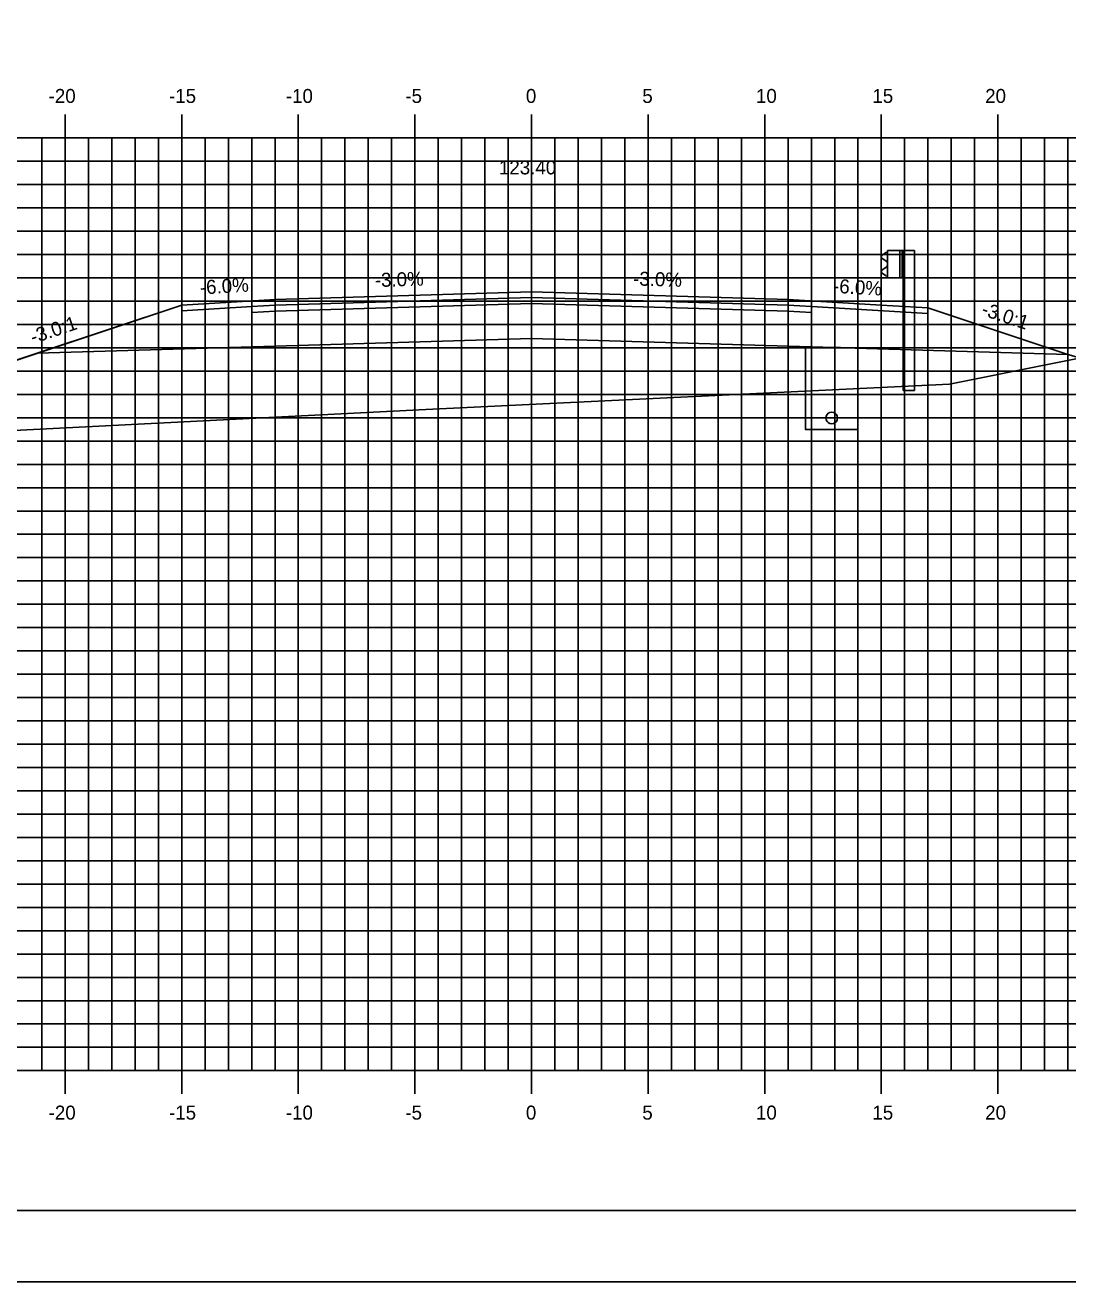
# Model space of a CAD drawing. Extents: x 850598 to 870284, y 366541 to 366651.
# Drawn here: x 854177.3 to 854222, y 366541.2 to 366595.1 of the extents above; entities that cross this region are included whole.
import ezdxf

# ---------------------------------------------------------------- set-up
doc = ezdxf.new("R2010")
doc.units = 0
for name, color, linetype in [('ANNOTATION', 7, 'Continuous'), ('BORDER', 7, 'Continuous'), ('D_Drainage_Underdrain', 7, 'Continuous'), ('D_Drainage_Underdrain_06in', 7, 'Continuous'), ('D_Guardrail_Beam_Rt', 7, 'Continuous'), ('D_Roadway_Centerline', 7, 'Continuous'), ('D_Roadway_Centerline_Text', 7, 'Continuous'), ('D_Roadway_Edge_Shoulder', 7, 'Continuous'), ('D_Roadway_Edge_TW', 7, 'Continuous'), ('D_Roadway_Pavement', 7, 'Continuous'), ('D_Roadway_SlopeLines', 7, 'Continuous'), ('D_Roadway_SubGrade', 7, 'Continuous'), ('H_V ANNOTATION', 7, 'Continuous'), ('MAJOR', 7, 'Continuous'), ('MINOR', 7, 'Continuous'), ('PLOT BOUNDARY', 7, 'Continuous'), ('S_Roadway_Centerline', 7, 'Continuous')]:
    doc.layers.add(name, color=color, linetype=linetype)

msp = doc.modelspace()

# ---------------------------------------------------------------- linework, layer by layer
at = {"layer": 'BORDER'}
msp.add_line((854154.002, 366544.225), (854314.002, 366544.225), dxfattribs=at)
at = {"layer": 'D_Drainage_Underdrain'}
msp.add_lwpolyline([(854213.002, 366581.217), (854213.002, 366577.717), (854210.752, 366577.717), (854210.752, 366581.262)], close=True, dxfattribs=at)
at = {"layer": 'D_Drainage_Underdrain_06in'}
msp.add_lwpolyline([(854211.877, 366578.467), (854211.799, 366578.455), (854211.73, 366578.419), (854211.674, 366578.364), (854211.639, 366578.294), (854211.627, 366578.217), (854211.639, 366578.14), (854211.674, 366578.07), (854211.73, 366578.015), (854211.799, 366577.979), (854211.877, 366577.967), (854211.954, 366577.979), (854212.024, 366578.015), (854212.079, 366578.07), (854212.114, 366578.14), (854212.127, 366578.217), (854212.114, 366578.294), (854212.079, 366578.364), (854212.024, 366578.419), (854211.954, 366578.455)], close=True, dxfattribs=at)
at = {"layer": 'D_Guardrail_Beam_Rt'}
for p, q in [((854214.182, 366585.298), (854214.039, 366585.198)), ((854214.272, 366585.318), (854214.199, 366585.305)), ((854214.272, 366585.393), (854214.96, 366585.393)), ((854214.272, 366584.226), (854214.272, 366585.393)), ((854214.793, 366585.393), (854214.793, 366584.226)), ((854214.897, 366585.393), (854214.897, 366584.226)), ((854214.96, 366585.393), (854215.431, 366585.393)), ((854214.96, 366585.393), (854214.96, 366584.226)), ((854215.431, 366585.393), (854215.431, 366579.393)), ((854214.039, 366585.055), (854214.234, 366584.919)), ((854214.234, 366584.699), (854214.039, 366584.563)), ((854214.268, 366584.855), (854214.268, 366584.764)), ((854214.039, 366584.42), (854214.182, 366584.32)), ((854214.199, 366584.313), (854214.272, 366584.3)), ((854214.96, 366584.226), (854214.272, 366584.226)), ((854214.939, 366579.393), (854214.939, 366584.226)), ((854214.939, 366579.393), (854215.431, 366579.393))]:
    msp.add_line(p, q, dxfattribs=at)
for centre, major_axis, start_param, end_param in [((854214.089, 366585.127), (-0.0877, 0), 5.323254, 7.243116), ((854214.206, 366585.264), (-0.0417, 0), 4.886922, 5.323254), ((854214.089, 366584.492), (-0.0877, 0), 5.323254, 7.243116), ((854214.189, 366584.855), (0.0789, 0), 0, 0.959931), ((854214.189, 366584.764), (0.0789, 0), 5.323254, 6.283185), ((854214.206, 366584.354), (-0.0417, 0), 0.959931, 1.396263)]:
    msp.add_ellipse(centre, major_axis=major_axis, ratio=0.995501, start_param=start_param, end_param=end_param, dxfattribs=at)
at = {"layer": 'D_Roadway_Centerline'}
msp.add_lwpolyline([(854167.171, 366577.449), (854174.002, 366579.726), (854177.804, 366580.993), (854184.002, 366583.059), (854188.002, 366583.299), (854199.002, 366583.629), (854210.002, 366583.299), (854214.002, 366583.059), (854216.002, 366582.939), (854222.002, 366580.939), (854267.248, 366568.225), (854278.739, 366564.996), (854288.601, 366562.225), (854292.601, 366562.225)], dxfattribs=at)
at = {"layer": 'D_Roadway_Edge_Shoulder'}
for points in [[(854188.002, 366583.299), (854184.002, 366583.059), (854184.002, 366582.809), (854187.002, 366582.989), (854188.002, 366583.049)], [(854210.002, 366583.299), (854214.002, 366583.059), (854214.002, 366583.059), (854216.002, 366582.939), (854216.002, 366582.689), (854211.002, 366582.989), (854210.002, 366583.049)]]:
    msp.add_lwpolyline(points, close=True, dxfattribs=at)
at = {"layer": 'D_Roadway_Edge_TW'}
msp.add_lwpolyline([(854188.002, 366583.049), (854188.002, 366583.299), (854199.002, 366583.629), (854210.002, 366583.299), (854210.002, 366583.049), (854199.002, 366583.379)], close=True, dxfattribs=at)
at = {"layer": 'D_Roadway_Pavement'}
for points in [[(854188.002, 366583.049), (854187.002, 366582.989), (854187.002, 366582.739), (854188.002, 366582.799)], [(854188.002, 366582.799), (854188.002, 366583.049), (854199.002, 366583.379), (854210.002, 366583.049), (854210.002, 366582.799), (854199.002, 366583.129)], [(854210.002, 366583.049), (854211.002, 366582.989), (854211.002, 366582.739), (854210.002, 366582.799)]]:
    msp.add_lwpolyline(points, close=True, dxfattribs=at)
at = {"layer": 'D_Roadway_SlopeLines'}
msp.add_lwpolyline([(854188.002, 366583.299), (854184.002, 366583.059), (854174.002, 366579.726)], dxfattribs=at)
at = {"layer": 'D_Roadway_SubGrade'}
for points in [[(854188.002, 366582.799), (854187.002, 366582.739), (854187.002, 366582.989), (854184.002, 366582.809), (854184.002, 366583.059), (854177.804, 366580.993), (854188.002, 366581.299)], [(854188.002, 366581.299), (854188.002, 366582.799), (854199.002, 366583.129), (854210.002, 366582.799), (854210.002, 366581.299), (854199.002, 366581.629)], [(854210.002, 366582.799), (854211.002, 366582.739), (854211.002, 366582.989), (854216.002, 366582.689), (854216.002, 366582.939), (854222.002, 366580.939), (854210.002, 366581.299)]]:
    msp.add_lwpolyline(points, close=True, dxfattribs=at)
at = {"layer": 'MAJOR'}
for p, q in [((854179.002, 366591.227), (854179.002, 366590.225)), ((854179.002, 366591.227), (854179.002, 366590.225)), ((854184.002, 366591.227), (854184.002, 366590.225)), ((854184.002, 366591.227), (854184.002, 366590.225)), ((854189.002, 366591.227), (854189.002, 366590.225)), ((854189.002, 366591.227), (854189.002, 366590.225)), ((854194.002, 366591.227), (854194.002, 366590.225)), ((854194.002, 366591.227), (854194.002, 366590.225)), ((854199.002, 366591.227), (854199.002, 366590.225)), ((854199.002, 366591.227), (854199.002, 366590.225)), ((854204.002, 366591.227), (854204.002, 366590.225)), ((854204.002, 366591.227), (854204.002, 366590.225)), ((854209.002, 366591.227), (854209.002, 366590.225)), ((854209.002, 366591.227), (854209.002, 366590.225)), ((854214.002, 366591.227), (854214.002, 366590.225)), ((854214.002, 366591.227), (854214.002, 366590.225)), ((854219.002, 366591.227), (854219.002, 366590.225)), ((854219.002, 366591.227), (854219.002, 366590.225)), ((854159.002, 366590.225), (854299.002, 366590.225)), ((854159.002, 366590.225), (854299.002, 366590.225)), ((854159.002, 366590.225), (854299.002, 366590.225)), ((854159.002, 366590.225), (854299.002, 366590.225)), ((854179.002, 366550.225), (854179.002, 366590.225)), ((854179.002, 366550.225), (854179.002, 366590.225)), ((854184.002, 366550.225), (854184.002, 366590.225)), ((854184.002, 366550.225), (854184.002, 366590.225)), ((854189.002, 366550.225), (854189.002, 366590.225)), ((854189.002, 366550.225), (854189.002, 366590.225)), ((854194.002, 366550.225), (854194.002, 366590.225)), ((854194.002, 366550.225), (854194.002, 366590.225)), ((854199.002, 366550.225), (854199.002, 366590.225)), ((854199.002, 366550.225), (854199.002, 366590.225)), ((854204.002, 366550.225), (854204.002, 366590.225)), ((854204.002, 366550.225), (854204.002, 366590.225)), ((854209.002, 366550.225), (854209.002, 366590.225)), ((854209.002, 366550.225), (854209.002, 366590.225)), ((854214.002, 366550.225), (854214.002, 366590.225)), ((854214.002, 366550.225), (854214.002, 366590.225)), ((854219.002, 366550.225), (854219.002, 366590.225)), ((854219.002, 366550.225), (854219.002, 366590.225)), ((854159.002, 366585.225), (854299.002, 366585.225)), ((854159.002, 366585.225), (854299.002, 366585.225)), ((854159.002, 366580.225), (854299.002, 366580.225)), ((854159.002, 366580.225), (854299.002, 366580.225)), ((854159.002, 366575.225), (854299.002, 366575.225)), ((854159.002, 366575.225), (854299.002, 366575.225)), ((854159.002, 366570.225), (854299.002, 366570.225)), ((854159.002, 366570.225), (854299.002, 366570.225)), ((854159.002, 366565.225), (854299.002, 366565.225)), ((854159.002, 366565.225), (854299.002, 366565.225)), ((854159.002, 366560.225), (854299.002, 366560.225)), ((854159.002, 366560.225), (854299.002, 366560.225)), ((854159.002, 366555.225), (854299.002, 366555.225)), ((854159.002, 366555.225), (854299.002, 366555.225)), ((854159.002, 366550.225), (854299.002, 366550.225)), ((854159.002, 366550.225), (854299.002, 366550.225)), ((854159.002, 366550.225), (854299.002, 366550.225)), ((854159.002, 366550.225), (854299.002, 366550.225)), ((854179.002, 366549.223), (854179.002, 366550.225)), ((854179.002, 366549.223), (854179.002, 366550.225)), ((854184.002, 366549.223), (854184.002, 366550.225)), ((854184.002, 366549.223), (854184.002, 366550.225)), ((854189.002, 366549.223), (854189.002, 366550.225)), ((854189.002, 366549.223), (854189.002, 366550.225)), ((854194.002, 366549.223), (854194.002, 366550.225)), ((854194.002, 366549.223), (854194.002, 366550.225)), ((854199.002, 366549.223), (854199.002, 366550.225)), ((854199.002, 366549.223), (854199.002, 366550.225)), ((854204.002, 366549.223), (854204.002, 366550.225)), ((854204.002, 366549.223), (854204.002, 366550.225)), ((854209.002, 366549.223), (854209.002, 366550.225)), ((854209.002, 366549.223), (854209.002, 366550.225)), ((854214.002, 366549.223), (854214.002, 366550.225)), ((854214.002, 366549.223), (854214.002, 366550.225)), ((854219.002, 366549.223), (854219.002, 366550.225)), ((854219.002, 366549.223), (854219.002, 366550.225))]:
    msp.add_line(p, q, dxfattribs=at)
at = {"layer": 'MINOR'}
for p, q in [((854178.002, 366550.225), (854178.002, 366590.225)), ((854178.002, 366550.225), (854178.002, 366590.225)), ((854180.002, 366550.225), (854180.002, 366590.225)), ((854180.002, 366550.225), (854180.002, 366590.225)), ((854181.002, 366550.225), (854181.002, 366590.225)), ((854181.002, 366550.225), (854181.002, 366590.225)), ((854182.002, 366550.225), (854182.002, 366590.225)), ((854182.002, 366550.225), (854182.002, 366590.225)), ((854183.002, 366550.225), (854183.002, 366590.225)), ((854183.002, 366550.225), (854183.002, 366590.225)), ((854185.002, 366550.225), (854185.002, 366590.225)), ((854185.002, 366550.225), (854185.002, 366590.225)), ((854186.002, 366550.225), (854186.002, 366590.225)), ((854186.002, 366550.225), (854186.002, 366590.225)), ((854187.002, 366550.225), (854187.002, 366590.225)), ((854187.002, 366550.225), (854187.002, 366590.225)), ((854188.002, 366550.225), (854188.002, 366590.225)), ((854188.002, 366550.225), (854188.002, 366590.225)), ((854190.002, 366550.225), (854190.002, 366590.225)), ((854190.002, 366550.225), (854190.002, 366590.225)), ((854191.002, 366550.225), (854191.002, 366590.225)), ((854191.002, 366550.225), (854191.002, 366590.225)), ((854192.002, 366550.225), (854192.002, 366590.225)), ((854192.002, 366550.225), (854192.002, 366590.225)), ((854193.002, 366550.225), (854193.002, 366590.225)), ((854193.002, 366550.225), (854193.002, 366590.225)), ((854195.002, 366550.225), (854195.002, 366590.225)), ((854195.002, 366550.225), (854195.002, 366590.225)), ((854196.002, 366550.225), (854196.002, 366590.225)), ((854196.002, 366550.225), (854196.002, 366590.225)), ((854197.002, 366550.225), (854197.002, 366590.225)), ((854197.002, 366550.225), (854197.002, 366590.225)), ((854198.002, 366550.225), (854198.002, 366590.225)), ((854198.002, 366550.225), (854198.002, 366590.225)), ((854200.002, 366550.225), (854200.002, 366590.225)), ((854200.002, 366550.225), (854200.002, 366590.225)), ((854201.002, 366550.225), (854201.002, 366590.225)), ((854201.002, 366550.225), (854201.002, 366590.225)), ((854202.002, 366550.225), (854202.002, 366590.225)), ((854202.002, 366550.225), (854202.002, 366590.225)), ((854203.002, 366550.225), (854203.002, 366590.225)), ((854203.002, 366550.225), (854203.002, 366590.225)), ((854205.002, 366550.225), (854205.002, 366590.225)), ((854205.002, 366550.225), (854205.002, 366590.225)), ((854206.002, 366550.225), (854206.002, 366590.225)), ((854206.002, 366550.225), (854206.002, 366590.225)), ((854207.002, 366550.225), (854207.002, 366590.225)), ((854207.002, 366550.225), (854207.002, 366590.225)), ((854208.002, 366550.225), (854208.002, 366590.225)), ((854208.002, 366550.225), (854208.002, 366590.225)), ((854210.002, 366550.225), (854210.002, 366590.225)), ((854210.002, 366550.225), (854210.002, 366590.225)), ((854211.002, 366550.225), (854211.002, 366590.225)), ((854211.002, 366550.225), (854211.002, 366590.225)), ((854212.002, 366550.225), (854212.002, 366590.225)), ((854212.002, 366550.225), (854212.002, 366590.225)), ((854213.002, 366550.225), (854213.002, 366590.225)), ((854213.002, 366550.225), (854213.002, 366590.225)), ((854215.002, 366550.225), (854215.002, 366590.225)), ((854215.002, 366550.225), (854215.002, 366590.225)), ((854216.002, 366550.225), (854216.002, 366590.225)), ((854216.002, 366550.225), (854216.002, 366590.225)), ((854217.002, 366550.225), (854217.002, 366590.225)), ((854217.002, 366550.225), (854217.002, 366590.225)), ((854218.002, 366550.225), (854218.002, 366590.225)), ((854218.002, 366550.225), (854218.002, 366590.225)), ((854220.002, 366550.225), (854220.002, 366590.225)), ((854220.002, 366550.225), (854220.002, 366590.225)), ((854221.002, 366550.225), (854221.002, 366590.225)), ((854221.002, 366550.225), (854221.002, 366590.225)), ((854222.002, 366550.225), (854222.002, 366590.225)), ((854222.002, 366550.225), (854222.002, 366590.225)), ((854159.002, 366589.225), (854299.002, 366589.225)), ((854159.002, 366589.225), (854299.002, 366589.225)), ((854159.002, 366588.225), (854299.002, 366588.225)), ((854159.002, 366588.225), (854299.002, 366588.225)), ((854159.002, 366587.225), (854299.002, 366587.225)), ((854159.002, 366587.225), (854299.002, 366587.225)), ((854159.002, 366586.225), (854299.002, 366586.225)), ((854159.002, 366586.225), (854299.002, 366586.225)), ((854159.002, 366584.225), (854299.002, 366584.225)), ((854159.002, 366584.225), (854299.002, 366584.225)), ((854159.002, 366583.225), (854299.002, 366583.225)), ((854159.002, 366583.225), (854299.002, 366583.225)), ((854159.002, 366582.225), (854299.002, 366582.225)), ((854159.002, 366582.225), (854299.002, 366582.225)), ((854159.002, 366581.225), (854299.002, 366581.225)), ((854159.002, 366581.225), (854299.002, 366581.225)), ((854159.002, 366579.225), (854299.002, 366579.225)), ((854159.002, 366579.225), (854299.002, 366579.225)), ((854159.002, 366578.225), (854299.002, 366578.225)), ((854159.002, 366578.225), (854299.002, 366578.225)), ((854159.002, 366577.225), (854299.002, 366577.225)), ((854159.002, 366577.225), (854299.002, 366577.225)), ((854159.002, 366576.225), (854299.002, 366576.225)), ((854159.002, 366576.225), (854299.002, 366576.225)), ((854159.002, 366574.225), (854299.002, 366574.225)), ((854159.002, 366574.225), (854299.002, 366574.225)), ((854159.002, 366573.225), (854299.002, 366573.225)), ((854159.002, 366573.225), (854299.002, 366573.225)), ((854159.002, 366572.225), (854299.002, 366572.225)), ((854159.002, 366572.225), (854299.002, 366572.225)), ((854159.002, 366571.225), (854299.002, 366571.225)), ((854159.002, 366571.225), (854299.002, 366571.225)), ((854159.002, 366569.225), (854299.002, 366569.225)), ((854159.002, 366569.225), (854299.002, 366569.225)), ((854159.002, 366568.225), (854299.002, 366568.225)), ((854159.002, 366568.225), (854299.002, 366568.225)), ((854159.002, 366567.225), (854299.002, 366567.225)), ((854159.002, 366567.225), (854299.002, 366567.225)), ((854159.002, 366566.225), (854299.002, 366566.225)), ((854159.002, 366566.225), (854299.002, 366566.225)), ((854159.002, 366564.225), (854299.002, 366564.225)), ((854159.002, 366564.225), (854299.002, 366564.225)), ((854159.002, 366563.225), (854299.002, 366563.225)), ((854159.002, 366563.225), (854299.002, 366563.225)), ((854159.002, 366562.225), (854299.002, 366562.225)), ((854159.002, 366562.225), (854299.002, 366562.225)), ((854159.002, 366561.225), (854299.002, 366561.225)), ((854159.002, 366561.225), (854299.002, 366561.225)), ((854159.002, 366559.225), (854299.002, 366559.225)), ((854159.002, 366559.225), (854299.002, 366559.225)), ((854159.002, 366558.225), (854299.002, 366558.225)), ((854159.002, 366558.225), (854299.002, 366558.225)), ((854159.002, 366557.225), (854299.002, 366557.225)), ((854159.002, 366557.225), (854299.002, 366557.225)), ((854159.002, 366556.225), (854299.002, 366556.225)), ((854159.002, 366556.225), (854299.002, 366556.225)), ((854159.002, 366554.225), (854299.002, 366554.225)), ((854159.002, 366554.225), (854299.002, 366554.225)), ((854159.002, 366553.225), (854299.002, 366553.225)), ((854159.002, 366553.225), (854299.002, 366553.225)), ((854159.002, 366552.225), (854299.002, 366552.225)), ((854159.002, 366552.225), (854299.002, 366552.225)), ((854159.002, 366551.225), (854299.002, 366551.225)), ((854159.002, 366551.225), (854299.002, 366551.225))]:
    msp.add_line(p, q, dxfattribs=at)
at = {"layer": 'PLOT BOUNDARY'}
msp.add_lwpolyline([(854145.908, 366541.166), (854315.908, 366541.166), (854315.908, 366651.166), (854145.908, 366651.166)], close=True, dxfattribs=at)
at = {"layer": 'S_Roadway_Centerline'}
msp.add_lwpolyline([(854159.002, 366577.35), (854173.981, 366577.532), (854194.468, 366578.581), (854216.923, 366579.667), (854225.121, 366581.306), (854226.711, 366581.652), (854231.707, 366582.513), (854232.058, 366582.57), (854233.105, 366582.613), (854247.274, 366583.159), (854260.247, 366582.357), (854261.11, 366582.318), (854261.269, 366582.312), (854263.371, 366582.089), (854265.169, 366581.435), (854266.279, 366581.05), (854267.765, 366579.762), (854284.593, 366566.341), (854293.344, 366561.844), (854299.002, 366558.511)], dxfattribs=at)

# ---------------------------------------------------------------- texts
at = {"layer": 'ANNOTATION'}
for s, rotation, p in [('-6.0%', 3.4336, (854184.799, 366583.509)), ('-3.0%', 1.7184, (854192.29, 366583.828)), ('-3.0%', 358.2816, (854203.35, 366583.899)), ('-6.0%', 356.5664, (854211.919, 366583.586)), ('-3.0:1', 341.5651, (854218.255, 366582.642)), ('-3.0:1', 18.4348, (854177.623, 366581.387))]:
    msp.add_text(s, height=0.6, rotation=rotation, dxfattribs=at).set_placement(p)
at = {"layer": 'D_Roadway_Centerline'}
for s, p in [('C', (854198.996, 366583.629)), ('C', (854198.996, 366583.629)), ('L', (854199.002, 366583.622)), ('L', (854199.002, 366583.622))]:
    msp.add_text(s, height=0.0146, dxfattribs=at).set_placement(p)
at = {"layer": 'D_Roadway_Centerline_Text'}
msp.add_text('123.40', height=0.6, dxfattribs=at).set_placement((854197.605, 366588.661))
at = {"layer": 'H_V ANNOTATION'}
for s, p in [('-20', (854178.295, 366591.725)), ('-15', (854183.458, 366591.725)), ('-10', (854188.467, 366591.725)), ('-5', (854193.592, 366591.725)), ('0', (854198.761, 366591.725)), ('5', (854203.753, 366591.725)), ('10', (854208.627, 366591.725)), ('15', (854213.619, 366591.725)), ('20', (854218.456, 366591.725)), ('-20', (854178.295, 366548.125)), ('-15', (854183.458, 366548.125)), ('-10', (854188.467, 366548.125)), ('-5', (854193.592, 366548.125)), ('0', (854198.761, 366548.125)), ('5', (854203.753, 366548.125)), ('10', (854208.627, 366548.125)), ('15', (854213.619, 366548.125)), ('20', (854218.456, 366548.125))]:
    msp.add_text(s, height=0.6, dxfattribs=at).set_placement(p)

doc.saveas('drawing.dxf')
